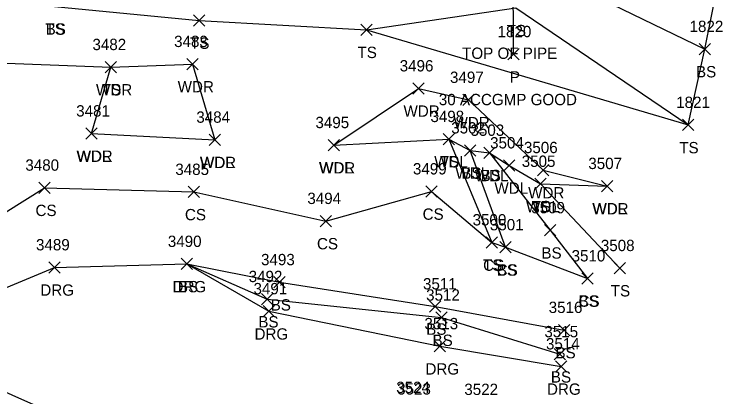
# Model space of a CAD drawing. Extents: x 49137 to 50946, y 9590 to 10709.
# Drawn here: x 50494.3 to 50619.5, y 9907.3 to 9974.8 of the extents above; entities that cross this region are included whole.
import ezdxf

# ---------------------------------------------------------------- set-up
doc = ezdxf.new("R2010")
doc.units = 0
for name, color, linetype in [('D_A', 7, 'Continuous'), ('D_C', 7, 'Continuous'), ('D_I', 7, 'Continuous'), ('D_TIC', 7, 'Continuous'), ('DCP', 7, 'Continuous'), ('L_A', 7, 'Continuous'), ('L_C', 7, 'Continuous'), ('L_I', 7, 'Continuous'), ('L_TIC', 7, 'Continuous'), ('LAWA', 7, 'Continuous'), ('LBC', 7, 'Continuous'), ('LELB', 7, 'Continuous'), ('LSOGP', 7, 'Continuous'), ('R_A', 7, 'Continuous'), ('R_I', 7, 'Continuous'), ('R_TIC', 7, 'Continuous'), ('RDG', 7, 'Continuous')]:
    doc.layers.add(name, color=color, linetype=linetype)

msp = doc.modelspace()

# ---------------------------------------------------------------- linework, layer by layer
at = {"layer": 'D_TIC'}
for points in [[(50581.35, 9966.78), (50583.35, 9968.78)], [(50583.35, 9966.78), (50581.35, 9968.78)]]:
    msp.add_lwpolyline(points, dxfattribs=at)
at = {"layer": 'DCP'}
msp.add_lwpolyline([(50582.35, 9967.78), (50581.91, 10091.25)], dxfattribs=at)
at = {"layer": 'L_TIC'}
for points in [[(50525.9, 9972.73), (50527.9, 9974.73)], [(50527.9, 9972.73), (50525.9, 9974.73)], [(50555.44, 9971.1), (50557.44, 9973.1)], [(50557.44, 9971.1), (50555.44, 9973.1)], [(50615.14, 9967.69), (50617.14, 9969.69)], [(50617.14, 9967.69), (50615.14, 9969.69)], [(50510.34, 9964.5), (50512.34, 9966.5)], [(50512.34, 9964.5), (50510.34, 9966.5)], [(50510.34, 9964.5), (50512.34, 9966.5)], [(50512.34, 9964.5), (50510.34, 9966.5)], [(50524.75, 9965.04), (50526.75, 9967.04)], [(50526.75, 9965.04), (50524.75, 9967.04)], [(50564.61, 9960.74), (50566.61, 9962.74)], [(50566.61, 9960.74), (50564.61, 9962.74)], [(50573.43, 9958.71), (50575.43, 9960.71)], [(50575.43, 9958.71), (50573.43, 9960.71)], [(50612.22, 9954.29), (50614.22, 9956.29)], [(50614.22, 9954.29), (50612.22, 9956.29)], [(50506.9, 9952.78), (50508.9, 9954.78)], [(50508.9, 9952.78), (50506.9, 9954.78)], [(50506.9, 9952.78), (50508.9, 9954.78)], [(50508.9, 9952.78), (50506.9, 9954.78)], [(50528.67, 9951.68), (50530.67, 9953.68)], [(50530.67, 9951.68), (50528.67, 9953.68)], [(50528.67, 9951.68), (50530.67, 9953.68)], [(50530.67, 9951.68), (50528.67, 9953.68)], [(50569.98, 9951.8), (50571.98, 9953.8)], [(50571.98, 9951.8), (50569.98, 9953.8)], [(50569.98, 9951.8), (50571.98, 9953.8)], [(50571.98, 9951.8), (50569.98, 9953.8)], [(50549.69, 9950.73), (50551.69, 9952.73)], [(50551.69, 9950.73), (50549.69, 9952.73)], [(50549.69, 9950.73), (50551.69, 9952.73)], [(50551.69, 9950.73), (50549.69, 9952.73)], [(50573.73, 9949.79), (50575.73, 9951.79)], [(50575.73, 9949.79), (50573.73, 9951.79)], [(50573.73, 9949.79), (50575.73, 9951.79)], [(50575.73, 9949.79), (50573.73, 9951.79)], [(50577.13, 9949.37), (50579.13, 9951.37)], [(50579.13, 9949.37), (50577.13, 9951.37)], [(50577.13, 9949.37), (50579.13, 9951.37)], [(50579.13, 9949.37), (50577.13, 9951.37)], [(50580.59, 9947.15), (50582.59, 9949.15)], [(50582.59, 9947.15), (50580.59, 9949.15)], [(50586.61, 9946.32), (50588.61, 9948.32)], [(50588.61, 9946.32), (50586.61, 9948.32)], [(50498.59, 9943.22), (50500.59, 9945.22)], [(50500.59, 9943.22), (50498.59, 9945.22)], [(50586.17, 9943.89), (50588.17, 9945.89)], [(50588.17, 9943.89), (50586.17, 9945.89)], [(50586.17, 9943.89), (50588.17, 9945.89)], [(50588.17, 9943.89), (50586.17, 9945.89)], [(50597.92, 9943.51), (50599.92, 9945.51)], [(50599.92, 9943.51), (50597.92, 9945.51)], [(50597.92, 9943.51), (50599.92, 9945.51)], [(50599.92, 9943.51), (50597.92, 9945.51)], [(50524.96, 9942.47), (50526.96, 9944.47)], [(50526.96, 9942.47), (50524.96, 9944.47)], [(50566.9, 9942.56), (50568.9, 9944.56)], [(50568.9, 9942.56), (50566.9, 9944.56)], [(50548.26, 9937.34), (50550.26, 9939.34)], [(50550.26, 9937.34), (50548.26, 9939.34)], [(50587.85, 9935.7), (50589.85, 9937.7)], [(50589.85, 9935.7), (50587.85, 9937.7)], [(50577.58, 9933.56), (50579.58, 9935.56)], [(50579.58, 9933.56), (50577.58, 9935.56)], [(50577.58, 9933.56), (50579.58, 9935.56)], [(50579.58, 9933.56), (50577.58, 9935.56)], [(50579.98, 9932.7), (50581.98, 9934.7)], [(50581.98, 9932.7), (50579.98, 9934.7)], [(50579.98, 9932.7), (50581.98, 9934.7)], [(50581.98, 9932.7), (50579.98, 9934.7)], [(50523.72, 9929.76), (50525.72, 9931.76)], [(50525.72, 9929.76), (50523.72, 9931.76)], [(50523.72, 9929.76), (50525.72, 9931.76)], [(50525.72, 9929.76), (50523.72, 9931.76)], [(50600.13, 9929.03), (50602.13, 9931.03)], [(50602.13, 9929.03), (50600.13, 9931.03)], [(50594.41, 9927.21), (50596.41, 9929.21)], [(50596.41, 9927.21), (50594.41, 9929.21)], [(50594.41, 9927.21), (50596.41, 9929.21)], [(50596.41, 9927.21), (50594.41, 9929.21)], [(50540.09, 9926.54), (50542.09, 9928.54)], [(50542.09, 9926.54), (50540.09, 9928.54)], [(50537.91, 9923.56), (50539.91, 9925.56)], [(50539.91, 9923.56), (50537.91, 9925.56)], [(50567.53, 9922.27), (50569.53, 9924.27)], [(50569.53, 9922.27), (50567.53, 9924.27)], [(50568.65, 9920.29), (50570.65, 9922.29)], [(50570.65, 9920.29), (50568.65, 9922.29)], [(50590.34, 9918.11), (50592.34, 9920.11)], [(50592.34, 9918.11), (50590.34, 9920.11)], [(50589.53, 9913.83), (50591.53, 9915.83)], [(50591.53, 9913.83), (50589.53, 9915.83)]]:
    msp.add_lwpolyline(points, dxfattribs=at)
at = {"layer": 'LAWA'}
for points in [[(50507.9, 9953.78), (50511.34, 9965.5), (50525.75, 9966.04), (50529.67, 9952.68)], [(50550.69, 9951.73), (50565.61, 9961.74), (50574.43, 9959.71), (50587.61, 9947.32), (50598.92, 9944.51)], [(50507.9, 9953.78), (50529.67, 9952.68)], [(50550.69, 9951.73), (50570.98, 9952.8), (50574.73, 9950.79), (50578.13, 9950.37), (50581.59, 9948.15), (50587.17, 9944.89), (50598.92, 9944.51)]]:
    msp.add_lwpolyline(points, dxfattribs=at)
at = {"layer": 'LBC'}
msp.add_lwpolyline([(50453.33, 9885.21), (50451.29, 9886.1), (50471.44, 9929.45), (50476.11, 9927.56), (50485.09, 9923.37), (50480.09, 9913.78), (50521.81, 9895.19)], dxfattribs=at)
at = {"layer": 'LELB'}
for points in [[(50466.07, 9973.83), (50471.97, 9999.86), (50483.67, 9995.76), (50492.32, 9995.06), (50507.86, 9995.58), (50517.96, 9997.49), (50531.64, 9987.18), (50557.63, 9981.84), (50585.28, 9983.69), (50616.14, 9968.69)], [(50466.07, 9973.83), (50480.4, 9980.25), (50492.08, 9978.32), (50501.38, 9976.22), (50526.9, 9973.73), (50556.44, 9972.1), (50582.76, 9975.95), (50613.22, 9955.29)], [(50333.76, 9830.34), (50351.34, 9833.98), (50358.56, 9843.53), (50367.66, 9852.55), (50378.36, 9855.07), (50408.43, 9890.91), (50418.35, 9910.87), (50422.96, 9927.17), (50439.15, 9946.64), (50446.65, 9958.12), (50488.28, 9966.36), (50511.34, 9965.5)], [(50479.65, 9953.58), (50482.18, 9933.34), (50499.59, 9944.22), (50525.96, 9943.47), (50549.26, 9938.34), (50567.9, 9943.56), (50578.58, 9934.56), (50580.98, 9933.7), (50595.41, 9928.21)], [(50570.98, 9952.8), (50578.58, 9934.56)], [(50580.98, 9933.7), (50574.73, 9950.79)], [(50578.13, 9950.37), (50588.85, 9936.7), (50595.41, 9928.21)], [(50587.17, 9944.89), (50601.13, 9930.03)], [(50524.72, 9930.76), (50538.91, 9924.56), (50569.65, 9921.29), (50590.53, 9914.83)], [(50524.72, 9930.76), (50541.09, 9927.54), (50568.53, 9923.27), (50591.34, 9919.11)]]:
    msp.add_lwpolyline(points, dxfattribs=at)
at = {"layer": 'LSOGP'}
msp.add_lwpolyline([(50501.38, 9976.22), (50526.9, 9973.74), (50556.43, 9972.1), (50613.21, 9955.29), (50616.14, 9968.69), (50619.49, 9985.31)], dxfattribs=at)
at = {"layer": 'R_TIC'}
for points in [[(50500.39, 9929.16), (50502.39, 9931.16)], [(50502.39, 9929.16), (50500.39, 9931.16)], [(50523.72, 9929.76), (50525.72, 9931.76)], [(50525.72, 9929.76), (50523.72, 9931.76)], [(50538.19, 9921.41), (50540.19, 9923.41)], [(50540.19, 9921.41), (50538.19, 9923.41)], [(50568.36, 9915.24), (50570.36, 9917.24)], [(50570.36, 9915.24), (50568.36, 9917.24)], [(50589.81, 9911.68), (50591.81, 9913.68)], [(50591.81, 9911.68), (50589.81, 9913.68)]]:
    msp.add_lwpolyline(points, dxfattribs=at)
at = {"layer": 'RDG'}
msp.add_lwpolyline([(50485.09, 9923.37), (50501.39, 9930.16), (50524.72, 9930.76), (50539.19, 9922.41), (50569.36, 9916.24), (50590.81, 9912.68)], dxfattribs=at)

# ---------------------------------------------------------------- texts
at = {"layer": 'D_A'}
msp.add_text('P', height=2, dxfattribs=at).set_placement((50581.72, 9962.78))
at = {"layer": 'D_C'}
msp.add_text('30 ACCGMP GOOD', height=2, dxfattribs=at).set_placement((50569.2, 9958.78))
at = {"layer": 'D_I'}
msp.add_text('1820', height=2, dxfattribs=at).set_placement((50579.57, 9970.78))
at = {"layer": 'L_A'}
for s, p in [('TS', (50499.79, 9971.22)), ('BS', (50499.82, 9971.22)), ('TS', (50581.17, 9970.95)), ('TS', (50525.31, 9968.73)), ('TS', (50554.85, 9967.1)), ('BS', (50614.58, 9963.69)), ('WDR', (50508.71, 9960.5)), ('TS', (50509.75, 9960.5)), ('WDR', (50523.12, 9961.04)), ('WDR', (50562.97, 9956.74)), ('WDR', (50571.8, 9954.71)), ('TS', (50611.63, 9950.29)), ('WDR', (50505.26, 9948.78)), ('WDL', (50505.32, 9948.78)), ('WDR', (50527.03, 9947.68)), ('WDL', (50527.08, 9947.68)), ('WDR', (50548.05, 9946.73)), ('WDL', (50548.11, 9946.73)), ('WDL', (50568.39, 9947.8)), ('TS', (50569.38, 9947.8)), ('WDL', (50572.14, 9945.79)), ('BS', (50573.17, 9945.79)), ('WDL', (50575.55, 9945.37)), ('BS', (50576.57, 9945.37)), ('WDL', (50579.01, 9943.15)), ('WDR', (50584.97, 9942.32)), ('CS', (50498.03, 9939.22)), ('WDL', (50584.59, 9939.89)), ('TS', (50585.58, 9939.89)), ('WDR', (50596.28, 9939.51)), ('WDL', (50596.33, 9939.51)), ('CS', (50524.4, 9938.47)), ('CS', (50566.34, 9938.56)), ('CS', (50547.7, 9933.34)), ('BS', (50587.3, 9931.7)), ('TS', (50576.99, 9929.56)), ('CS', (50577.02, 9929.56)), ('CS', (50579.42, 9928.7)), ('BS', (50579.42, 9928.7)), ('BS', (50523.16, 9925.76)), ('BS', (50523.16, 9925.76)), ('TS', (50599.54, 9925.03)), ('CS', (50593.85, 9923.21)), ('BS', (50593.85, 9923.21)), ('BS', (50539.53, 9922.54)), ('BS', (50537.35, 9919.56)), ('BS', (50566.97, 9918.27)), ('BS', (50568.09, 9916.29)), ('BS', (50589.78, 9914.11)), ('BS', (50588.97, 9909.83))]:
    msp.add_text(s, height=2, dxfattribs=at).set_placement(p)
at = {"layer": 'L_C'}
msp.add_text('TOP OF PIPE', height=2, dxfattribs=at).set_placement((50573.31, 9966.95))
at = {"layer": 'L_I'}
for s, p in [('1822', (50613.45, 9971.69)), ('3482', (50508.08, 9968.5)), ('3482', (50508.08, 9968.5)), ('3483', (50522.49, 9969.04)), ('3496', (50562.3, 9964.74)), ('3497', (50571.17, 9962.71)), ('1821', (50611.09, 9958.29)), ('3481', (50505.21, 9956.78)), ('3481', (50505.21, 9956.78)), ('3484', (50526.41, 9955.68)), ('3484', (50526.41, 9955.68)), ('3498', (50567.72, 9955.8)), ('3498', (50567.72, 9955.8)), ('3495', (50547.43, 9954.73)), ('3495', (50547.43, 9954.73)), ('3502', (50571.39, 9953.79)), ('3502', (50571.39, 9953.79)), ('3503', (50574.79, 9953.37)), ('3503', (50574.79, 9953.37)), ('3504', (50578.25, 9951.15)), ('3506', (50584.22, 9950.32)), ('3505', (50583.83, 9947.89)), ('3505', (50583.83, 9947.89)), ('3480', (50496.24, 9947.22)), ('3507', (50595.58, 9947.51)), ('3507', (50595.58, 9947.51)), ('3485', (50522.7, 9946.47)), ('3499', (50564.63, 9946.56)), ('3494', (50546, 9941.34)), ('3509', (50585.51, 9939.7)), ('3500', (50575.16, 9937.56)), ('3500', (50575.16, 9937.56)), ('3501', (50578.21, 9936.7)), ('3501', (50578.21, 9936.7)), ('3490', (50521.38, 9933.76)), ('3490', (50521.38, 9933.76)), ('3508', (50597.79, 9933.03)), ('3493', (50537.83, 9930.54)), ('3510', (50592.63, 9931.21)), ('3510', (50592.63, 9931.21)), ('3492', (50535.65, 9927.56)), ('3511', (50566.41, 9926.27)), ('3512', (50566.96, 9924.29)), ('3516', (50588.59, 9922.11)), ('3515', (50587.83, 9917.83))]:
    msp.add_text(s, height=2, dxfattribs=at).set_placement(p)
at = {"layer": 'R_A'}
for p in [(50522.21, 9925.76), (50498.88, 9925.16), (50536.68, 9917.41), (50566.84, 9911.24), (50588.29, 9907.68)]:
    msp.add_text('DRG', height=2, dxfattribs=at).set_placement(p)
at = {"layer": 'R_I'}
for s, p in [('3489', (50498.12, 9933.16)), ('3490', (50521.38, 9933.76)), ('3491', (50536.5, 9925.41)), ('3513', (50566.66, 9919.24)), ('3514', (50588.11, 9915.68)), ('3524', (50561.68, 9907.99)), ('3523', (50561.85, 9907.72)), ('3522', (50573.7, 9907.64))]:
    msp.add_text(s, height=2, dxfattribs=at).set_placement(p)

doc.saveas('drawing.dxf')
